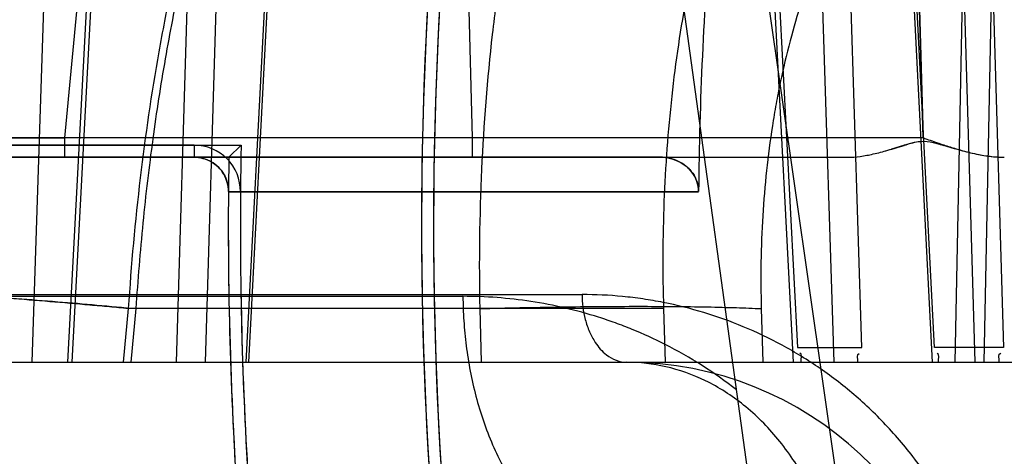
# Model space of a CAD drawing. Header units: millimetres. Extents: x 0 to 297, y 0 to 210.
# Tile 374 of 438: x 240.2045 to 240.2909, y 159.3557 to 159.3941. Entities that reach past the tile are written whole.
import ezdxf

# ---------------------------------------------------------------- set-up
doc = ezdxf.new("R2010")
doc.units = ezdxf.units.MM
doc.header["$LTSCALE"] = 16.335
doc.layers.get('0').update_dxf_attribs({"linetype": 'CONTINUOUS'})
for name, color, linetype in [('AXES_REF', 7, 'CONTINUOUS'), ('INTFCLR_1', 7, 'CONTINUOUS'), ('INTFCLR_144815', 7, 'CONTINUOUS'), ('INTFCLR_72935', 7, 'CONTINUOUS')]:
    doc.layers.add(name, color=color, linetype=linetype)

msp = doc.modelspace()

# ---------------------------------------------------------------- linework, layer by layer
at = {"color": 7, "linetype": 'Continuous'}
for radius in [5.8174969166, 5.817, 5.7797484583]:
    msp.add_circle((241.4979109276, 154.8339782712), radius, dxfattribs=at)
msp.add_arc((241.4979109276, 154.8339782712), 5.76, 278.2771290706, 261.7228709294, dxfattribs=at)
at = {"layer": 'AXES_REF', "color": 7, "linetype": 'Continuous'}
msp.add_arc((241.4979109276, 154.8339782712), 5.892, 113.0826660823, 66.91733391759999, dxfattribs=at)
at = {"layer": 'AXES_REF', "color": 9, "linetype": 'Continuous'}
msp.add_arc((241.4979109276, 154.8339782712), 5.3067073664, 94.4118118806, 85.5881881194, dxfattribs=at)
at = {"layer": 'INTFCLR_1', "color": 6, "linetype": 'Continuous'}
for p, q in [((240.2198254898, 159.3830362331), (240.1337224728, 159.3830362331)), ((240.2606712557, 159.3819782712), (240.0457431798, 159.3819782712)), ((240.2640518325, 159.3789536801), (240.222825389, 159.3789536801)), ((240.222825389, 159.3789536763), (240.2238833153, 159.3789450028))]:
    msp.add_line(p, q, dxfattribs=at)
at = {"layer": 'INTFCLR_1', "color": 9, "linetype": 'Continuous'}
msp.add_line((240.2198254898, 159.3830362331), (240.2198254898, 159.3819782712), dxfattribs=at)
at = {"layer": 'INTFCLR_1', "color": 6, "linetype": 'Continuous'}
for centre, radius, start, end in [((240.5857431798, 159.3759782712), 0.3459879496, 172.3704884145, 183.9851791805), ((240.5857431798, 159.3759782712), 0.3449299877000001, 172.3704828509, 183.9926675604), ((240.5857431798, 159.3759782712), 0.3217051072, 175.2251899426, 179.4664088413), ((240.2198254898, 159.3789782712), 0.0040579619, 359.5302632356, 89.9999957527), ((240.5857431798, 159.3759782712), 0.3629299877, 179.5302673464, 183.9440080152), ((240.5857431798, 159.3759782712), 0.3618720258, 179.5302673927, 183.9452897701)]:
    msp.add_arc(centre, radius, start, end, dxfattribs=at)
for points, knots in [([(240.2198254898, 159.3819782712), (240.2203333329, 159.3819782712), (240.2213741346, 159.3817064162), (240.2225321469, 159.38057586), (240.2228276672, 159.3795094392), (240.2228254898, 159.3789782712)], [0, 0, 0, 0, 0.3270301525, 0.6579467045, 1, 1, 1, 1]), ([(240.2640522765, 159.3789742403), (240.2640550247, 159.379568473), (240.2636472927, 159.38069205), (240.2623028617, 159.3817393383), (240.2612270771, 159.3819782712), (240.2606712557, 159.3819782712)], [0, 0, 0, 0, 0.359433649, 0.663803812, 1, 1, 1, 1])]:
    msp.add_open_spline(points, degree=3, knots=knots, dxfattribs=at)
at = {"layer": 'INTFCLR_144815', "color": 9, "linetype": 'Continuous'}
for p, q in [((240.3158517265, 159.0763019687), (240.2070448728, 159.8370621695)), ((240.312022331, 159.0380882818), (240.2574758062, 159.4333639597)), ((240.278369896, 159.365287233), (240.276324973, 159.4292036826)), ((240.2738744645, 159.4277153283), (240.2759106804, 159.3639782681)), ((240.2877279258, 159.4255483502), (240.2865279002, 159.3639782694)), ((240.2902753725, 159.4254855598), (240.2890732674, 159.3639782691)), ((240.2274318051, 159.4234938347), (240.224342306, 159.3639782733)), ((240.2276821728, 159.4234310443), (240.2245985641, 159.363978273)), ((240.2182816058, 159.3639782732), (240.2199711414, 159.4205578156)), ((240.2208248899, 159.3639782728), (240.2225149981, 159.420495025)), ((240.2883107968, 159.3639782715), (240.2866885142, 159.4188550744)), ((240.2892011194, 159.4189178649), (240.2907892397, 159.3652872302)), ((240.2699878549, 159.4175617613), (240.2727283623, 159.365287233)), ((240.272384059, 159.363978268), (240.2696188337, 159.416679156)), ((240.208733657, 159.3639782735), (240.2114646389, 159.4156410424)), ((240.2091224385, 159.363978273), (240.2118479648, 159.4155782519)), ((240.2820283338, 159.4126171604), (240.2845348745, 159.3639782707)), ((240.2847490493, 159.3652872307), (240.2823090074, 159.4126799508)), ((240.2070471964, 159.4089171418), (240.2055957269, 159.3639782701)), ((240.2103456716, 159.4037465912), (240.2084521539, 159.383684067)), ((240.2436510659, 159.4037464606), (240.2442047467, 159.383684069)), ((240.1609343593, 159.3835951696), (240.2084528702, 159.3836840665)), ((240.2084528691, 159.3836840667), (240.1614504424, 159.3835869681)), ((240.2084528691, 159.3836840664), (240.2084528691, 159.3819782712)), ((240.2442047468, 159.3836840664), (240.2084528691, 159.3836840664)), ((240.2837468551, 159.3836840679), (240.2442047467, 159.3836840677)), ((240.2442047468, 159.3836840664), (240.2442047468, 159.3819782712)), ((240.0475431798, 159.3819782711), (240.2771192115, 159.3819782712)), ((240.0943984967, 159.3697688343), (240.2433890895, 159.3697688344)), ((240.1092277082, 159.3699259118), (240.2538300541, 159.369925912)), ((240.214048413, 159.3686885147), (240.2136014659, 159.3639782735)), ((240.2610054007, 159.3686885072), (240.2140485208, 159.3686885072)), ((240.2142946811, 159.3639782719), (240.2147419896, 159.3686885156)), ((240.2448578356, 159.368688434), (240.2449877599, 159.3639782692)), ((240.1146514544, 159.3639782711), (241.08547429, 159.3639782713))]:
    msp.add_line(p, q, dxfattribs=at)
at = {"layer": 'INTFCLR_144815', "color": 6, "linetype": 'Continuous'}
for p, q in [((240.2837468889, 159.3836840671), (240.2831569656, 159.4037468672)), ((240.2831569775, 159.4037464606), (240.2837468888, 159.3836840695)), ((240.2804346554, 159.3825338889), (240.2820641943, 159.3830221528)), ((240.2611417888, 159.3639782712), (240.2610054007, 159.3686885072)), ((240.2695503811, 159.36868857), (240.2696856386, 159.3639782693)), ((240.2727283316, 159.365287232), (240.2783698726, 159.365287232)), ((240.2907892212, 159.365287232), (240.2847490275, 159.365287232))]:
    msp.add_line(p, q, dxfattribs=at)
at = {"layer": 'INTFCLR_144815', "color": 7, "linetype": 'Continuous'}
for p, q in [((240.282947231, 159.3832722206), (240.2821035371, 159.3830341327)), ((240.284626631, 159.3832717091), (240.2854993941, 159.3830335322)), ((240.2821035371, 159.3830341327), (240.2809652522, 159.3826869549))]:
    msp.add_line(p, q, dxfattribs=at)
at = {"layer": 'INTFCLR_144815', "color": 9, "linetype": 'Continuous'}
msp.add_arc((240.2577677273, 159.3339782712), 0.03, 3.9999999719, 89.99999998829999, dxfattribs=at)
for points, knots in [([(240.2147420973, 159.3686885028), (240.2149011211, 159.3711982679), (240.2152048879, 159.3749459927), (240.2157414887, 159.3798999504), (240.2163515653, 159.384714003), (240.2172549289, 159.3905605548), (240.2185716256, 159.3973605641), (240.2198637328, 159.4028439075), (240.2208725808, 159.4065739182), (240.2214720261, 159.4086492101), (240.2223703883, 159.4116299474), (240.2237942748, 159.4159073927), (240.2259040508, 159.4213181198), (240.227825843, 159.4255444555), (240.2292558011, 159.4283404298), (240.230083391, 159.4298668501), (240.2313033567, 159.4320317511), (240.2331863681, 159.4350767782), (240.2366692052, 159.4398899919), (240.2400441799, 159.4435739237), (240.2431455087, 159.4462326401), (240.2450389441, 159.447703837), (240.2464869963, 159.4486779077), (240.2474281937, 159.4492488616)], [0, 0, 0, 0, 0.0839822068, 0.1255314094, 0.166399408, 0.2460266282, 0.3230456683, 0.3976498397, 0.43409919, 0.4520761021, 0.4697861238, 0.5380636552, 0.6025619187, 0.6636457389, 0.6930137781, 0.7074212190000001, 0.7216279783, 0.7760004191, 0.8268564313, 0.9199491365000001, 0.9418203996, 0.9632373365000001, 1, 1, 1, 1]), ([(240.2650824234, 159.442912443), (240.2635363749, 159.4413056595), (240.261328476, 159.4386132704), (240.2590222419, 159.4351492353), (240.257685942, 159.4329076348), (240.2556275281, 159.4291807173), (240.2535116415, 159.4244992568), (240.2517225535, 159.4195550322), (240.2507432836, 159.41650211), (240.2492913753, 159.4115749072), (240.2478963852, 159.4055547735), (240.2468365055, 159.3993566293), (240.2463059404, 159.395627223), (240.2455853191, 159.3897949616), (240.2448851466, 159.3808090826), (240.2447828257, 159.3727676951), (240.2448578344, 159.3686885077)], [0, 0, 0, 0, 0.0850352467, 0.1321993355, 0.1586374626, 0.184533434, 0.2945491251, 0.3540148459, 0.3850058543, 0.4168022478, 0.5498956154, 0.6203095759, 0.6565717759, 0.6935412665, 0.8444107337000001, 1, 1, 1, 1]), ([(240.2360122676, 159.4397692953), (240.2354091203, 159.4390363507), (240.2344569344, 159.4378147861), (240.2331970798, 159.4360597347), (240.2313445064, 159.4333151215), (240.2297181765, 159.4305564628), (240.2271915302, 159.4257595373), (240.2255041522, 159.422040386), (240.2239046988, 159.4179824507), (240.2228249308, 159.4150708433), (240.2210090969, 159.4096864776), (240.2192303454, 159.4032516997), (240.2179133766, 159.3974046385), (240.2172089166, 159.3939010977), (240.2162020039, 159.3884607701), (240.2149724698, 159.3800681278), (240.2142913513, 159.3725286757), (240.2140484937, 159.3686885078)], [0, 0, 0, 0, 0.037731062, 0.0615327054, 0.0858667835, 0.1693452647, 0.1886175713, 0.301387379, 0.3313841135, 0.3620034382, 0.4248151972, 0.5572078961, 0.6271273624, 0.6630327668, 0.6992546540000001, 0.8470480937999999, 1, 1, 1, 1]), ([(240.2199713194, 159.4205578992), (240.2193163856, 159.4202311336), (240.2165128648, 159.4187466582), (240.2128183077, 159.4162589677), (240.2090300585, 159.4129938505), (240.2069930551, 159.4109381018), (240.2056775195, 159.4094770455), (240.2047994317, 159.4084633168), (240.2032922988, 159.4066192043), (240.2012550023, 159.4038182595), (240.1990054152, 159.400207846), (240.1974774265, 159.3973322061), (240.1965168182, 159.3953311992), (240.1958817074, 159.3939504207), (240.1948165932, 159.3914769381), (240.1934485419, 159.3878298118), (240.1920525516, 159.3832918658), (240.1910954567, 159.3793826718), (240.1904519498, 159.3761666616), (240.1898891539, 159.372867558), (240.1895713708, 159.3703648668), (240.1894062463, 159.3686885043)], [0, 0, 0, 0, 0.0349656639, 0.1515158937, 0.2116583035, 0.2737159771, 0.2895989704, 0.3055789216, 0.337781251, 0.4033508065, 0.4708757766, 0.5408433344, 0.5587814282, 0.5769111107, 0.613445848, 0.6874148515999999, 0.7628661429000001, 0.8401335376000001, 0.8795657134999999, 0.9195289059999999, 1, 1, 1, 1]), ([(240.2823090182, 159.4126799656), (240.2819729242, 159.4122894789), (240.2813262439, 159.4115075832), (240.2794489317, 159.4090589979), (240.2774902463, 159.4059459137), (240.2758195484, 159.4026107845), (240.2749137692, 159.4005687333), (240.2735857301, 159.3973075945), (240.2722997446, 159.3932942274), (240.2713234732, 159.3891394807), (240.2708380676, 159.3866496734), (240.2701829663, 159.3827701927), (240.2695504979, 159.3767789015), (240.2694724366, 159.3714073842), (240.269550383, 159.3686885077)], [0, 0, 0, 0, 0.0330260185, 0.0650214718, 0.1977633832, 0.2678561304, 0.3040333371, 0.3409350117, 0.4935538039, 0.5734544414, 0.6144424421, 0.6561400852, 0.8256420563, 1, 1, 1, 1]), ([(240.2140484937, 159.3686885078), (240.2134959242, 159.3687408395), (240.2123751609, 159.3688453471), (240.2100811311, 159.3690524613), (240.2059365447, 159.3694071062), (240.2011960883, 159.3697654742), (240.1965457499, 159.3700543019), (240.1933418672, 159.3702182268), (240.1904988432, 159.3703230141), (240.1881244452, 159.3703631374), (240.1864784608, 159.3703443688), (240.1854549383, 159.3702829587), (240.1849178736, 159.3702322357), (240.1845311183, 159.3701544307), (240.1842938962, 159.3700938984), (240.1841488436, 159.3699529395), (240.1842708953, 159.3697963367), (240.1844763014, 159.3696972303), (240.1848015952, 159.3695633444), (240.1852355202, 159.3694310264), (240.1860061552, 159.3692254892), (240.1871718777, 159.3689721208), (240.1881614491, 159.3687852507), (240.1887017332, 159.3686885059)], [0, 0, 0, 0, 0.0479129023, 0.0971672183, 0.1988326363, 0.4069923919, 0.5075252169, 0.6010316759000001, 0.6839158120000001, 0.7530992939, 0.8060063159, 0.8259868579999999, 0.8415409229, 0.85266775, 0.8596520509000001, 0.8633462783, 0.8670826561, 0.8738036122, 0.8838427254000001, 0.8970247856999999, 0.9130811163, 0.9526192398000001, 1, 1, 1, 1]), ([(240.1894062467, 159.3686885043), (240.1888651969, 159.3687853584), (240.1878740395, 159.3689724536), (240.1867063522, 159.3692261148), (240.1859340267, 159.3694318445), (240.1854989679, 159.369564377), (240.1851722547, 159.369698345), (240.1849663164, 159.3697977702), (240.184842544, 159.3699537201), (240.1849860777, 159.370095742), (240.1852230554, 159.3701560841), (240.1856087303, 159.3702341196), (240.1861452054, 159.3702848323), (240.187167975, 159.3703463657), (240.1888134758, 159.3703651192), (240.1911876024, 159.3703249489), (240.1940308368, 159.3702200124), (240.1972352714, 159.3700558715), (240.2018866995, 159.3697666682), (240.2077509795, 159.3693229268), (240.212448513, 159.3689058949), (240.2147420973, 159.3686885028)], [0, 0, 0, 0, 0.0474327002, 0.08702920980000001, 0.1031164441, 0.1163299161, 0.1264001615, 0.1331502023, 0.136904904, 0.1405827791, 0.1475406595, 0.1586407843, 0.1741697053, 0.1941272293, 0.2469955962, 0.3161509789, 0.3990162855, 0.4925111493, 0.5930368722, 0.8011854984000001, 1, 1, 1, 1]), ([(240.2433890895, 159.3697688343), (240.2433911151, 159.3694137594), (240.2434056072, 159.3686979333), (240.2434774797, 159.3672480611), (240.2436519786, 159.3654090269), (240.2440033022, 159.3631934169), (240.2446689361, 159.3602587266), (240.2458609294, 159.3567461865), (240.2478608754, 159.3529592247), (240.2503357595, 159.3498493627), (240.2531421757, 159.3475909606), (240.2560971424, 159.3462667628), (240.2581206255, 159.3459782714), (240.2590769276, 159.3459782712)], [0, 0, 0, 0, 0.0340774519, 0.0687006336, 0.1393008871, 0.2112464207, 0.2838353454, 0.4279363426, 0.5658356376, 0.6928549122, 0.8067642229, 0.908222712, 1, 1, 1, 1]), ([(240.2673860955, 159.361546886), (240.2654380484, 159.3630795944), (240.2624281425, 159.3649953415), (240.2587307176, 159.3666853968), (240.2567671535, 159.367440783), (240.2538556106, 159.3684272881), (240.2494124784, 159.3694643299), (240.245383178, 159.369767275), (240.2433890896, 159.3697688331)], [0, 0, 0, 0, 0.2880499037, 0.4110753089, 0.4721245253, 0.5324505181, 0.7682691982, 1, 1, 1, 1]), ([(240.2538300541, 159.369925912), (240.2538342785, 159.3691883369), (240.253973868, 159.3680680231), (240.254451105, 159.3666702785), (240.255025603, 159.3655891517), (240.255997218, 159.3644494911), (240.2571282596, 159.3639782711), (240.257767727, 159.3639782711)], [0, 0, 0, 0, 0.2842053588, 0.4289523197, 0.5674313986, 0.7536019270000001, 1, 1, 1, 1]), ([(240.2881584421, 159.3459782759), (240.2880153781, 159.3463762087), (240.2875997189, 159.3474708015), (240.2868345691, 159.3492223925), (240.2854955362, 159.3518293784), (240.2839424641, 159.3542776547), (240.28220131, 159.3565411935), (240.2803808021, 159.3586437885), (240.2779344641, 159.361018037), (240.275278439, 159.3630789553), (240.2730714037, 159.3645148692), (240.2708542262, 159.3657973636), (240.2669262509, 159.3676753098), (240.262770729, 159.3689340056), (240.2591769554, 159.3695510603), (240.2568042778, 159.3698395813), (240.25501714, 159.3699244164), (240.2538300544, 159.369925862)], [0, 0, 0, 0, 0.0284645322, 0.0787984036, 0.1285671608, 0.2256500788, 0.273394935, 0.320708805, 0.412764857, 0.5023490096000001, 0.5465190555, 0.5899295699, 0.6746804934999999, 0.8391693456, 0.8798035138, 0.9200937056, 1, 1, 1, 1]), ([(240.2448578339, 159.3686885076), (240.246032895, 159.3687208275), (240.2483919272, 159.3687783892), (240.2519180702, 159.3688425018), (240.2553916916, 159.3688822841), (240.2596922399, 159.3689002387), (240.2636734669, 159.3688716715), (240.2672555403, 159.3687839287), (240.2688265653, 159.368723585), (240.269550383, 159.3686885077)], [0, 0, 0, 0, 0.1427902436, 0.2866379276, 0.4283935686, 0.5647589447, 0.8090350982, 0.9119737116, 1, 1, 1, 1]), ([(240.2768070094, 159.3408185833), (240.2767672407, 159.3422470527), (240.2764789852, 159.3451632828), (240.2753935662, 159.3494714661), (240.2736061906, 159.3535982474), (240.2711549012, 159.3572811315), (240.2681568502, 159.3602863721), (240.2647939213, 159.3624495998), (240.2612870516, 159.363706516), (240.2589088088, 159.3639782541), (240.2577678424, 159.3639782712)], [0, 0, 0, 0, 0.1297853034, 0.2650928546, 0.4019477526, 0.5362419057, 0.6645323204, 0.7847508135, 0.8963762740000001, 1, 1, 1, 1])]:
    msp.add_open_spline(points, degree=3, knots=knots, dxfattribs=at)
at = {"layer": 'INTFCLR_144815', "color": 6, "linetype": 'Continuous'}
for points, knots in [([(240.2610054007, 159.3686885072), (240.2609599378, 159.3702589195), (240.2609206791, 159.3733932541), (240.2610191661, 159.3780786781), (240.2612767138, 159.3827227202), (240.2616944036, 159.387310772), (240.2622732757, 159.3918300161), (240.2630154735, 159.3962716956), (240.2639229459, 159.4006218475), (240.2649995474, 159.4048744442), (240.2662498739, 159.4090208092), (240.2676805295, 159.4130551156), (240.2687638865, 159.4156768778), (240.2693372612, 159.4169635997)], [0, 0, 0, 0, 0.09544020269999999, 0.1903798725, 0.2846433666, 0.3779344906, 0.4701898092, 0.5613594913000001, 0.6514315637, 0.7400675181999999, 0.8277651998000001, 0.9144240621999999, 1, 1, 1, 1]), ([(240.2837468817, 159.3836840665), (240.2841592, 159.3835381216), (240.2849418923, 159.3832581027), (240.2860682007, 159.3828872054), (240.2870888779, 159.3825817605), (240.2880119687, 159.3823456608), (240.2888417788, 159.3821729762), (240.2897765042, 159.3820272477), (240.2904415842, 159.3819782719), (240.2908571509, 159.3819782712)], [0, 0, 0, 0, 0.1786388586, 0.3394965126, 0.4842572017, 0.6136897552, 0.7285313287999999, 0.8302725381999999, 1, 1, 1, 1]), ([(240.2854993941, 159.3830335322), (240.2860081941, 159.3828857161), (240.286975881, 159.3825963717), (240.2883766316, 159.3822525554), (240.28965581, 159.3820341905), (240.2904723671, 159.3819782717), (240.2908571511, 159.381978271)], [0, 0, 0, 0, 0.2901361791, 0.5530269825, 0.7892940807, 1, 1, 1, 1])]:
    msp.add_open_spline(points, degree=3, knots=knots, dxfattribs=at)
at = {"layer": 'INTFCLR_144815', "color": 7, "linetype": 'Continuous'}
for points, knots in [([(240.2821035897, 159.3830341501), (240.2824991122, 159.3831594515), (240.2832296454, 159.3834031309), (240.2844233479, 159.3833747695), (240.285147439, 159.3831396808), (240.2855404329, 159.383021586)], [0, 0, 0, 0, 0.353962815, 0.6499117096, 1, 1, 1, 1]), ([(240.2771192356, 159.3819782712), (240.2774867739, 159.3819782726), (240.2782425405, 159.3820383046), (240.2794175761, 159.3822595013), (240.2807105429, 159.3826018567), (240.2816166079, 159.3828833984), (240.2821035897, 159.3830341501)], [0, 0, 0, 0, 0.2156589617, 0.4433020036, 0.7008774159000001, 1, 1, 1, 1])]:
    msp.add_open_spline(points, degree=3, knots=knots, dxfattribs=at)
for points in [[(240.2821034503, 159.3830345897), (240.2820903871, 159.383030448), (240.2820773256, 159.3830263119), (240.2820642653, 159.3830221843)], [(240.2855403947, 159.3830215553), (240.2855267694, 159.3830256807), (240.2855131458, 159.3830298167), (240.2854995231, 159.3830339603)]]:
    msp.add_open_spline(points, degree=3, dxfattribs=at)
at = {"layer": 'INTFCLR_144815', "color": 6, "linetype": 'Continuous'}
for points in [[(240.2730489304, 159.3639782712), (240.2730177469, 159.3642446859), (240.2732005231, 159.3647744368), (240.2729322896, 159.3647744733)], [(240.2780011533, 159.3639782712), (240.2780393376, 159.3642340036), (240.2778791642, 159.3647418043), (240.2781377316, 159.3647418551)], [(240.2850949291, 159.3639782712), (240.2850624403, 159.364233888), (240.2852321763, 159.3647418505), (240.2849745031, 159.3647418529)], [(240.2903970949, 159.3639782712), (240.2904392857, 159.364245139), (240.2902787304, 159.3647744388), (240.2905489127, 159.3647744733)]]:
    msp.add_open_spline(points, degree=3, dxfattribs=at)
at = {"layer": 'INTFCLR_72935', "color": 6, "linetype": 'Continuous'}
for p, q in [((240.1307722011, 159.3830362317), (240.2239399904, 159.3830362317)), ((240.2228627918, 159.3819782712), (240.2239399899, 159.3830362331)), ((240.2606712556, 159.3819782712), (240.0457431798, 159.3819782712)), ((240.222825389, 159.3789536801), (240.2640518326, 159.3789536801))]:
    msp.add_line(p, q, dxfattribs=at)
for radius, start, end in [(0.3459879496, 171.9561172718, 183.9851791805), (0.3449299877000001, 172.1087359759, 183.986556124), (0.3217051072, 175.2251899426, 179.4663576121), (0.3618720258, 178.882430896, 183.9452897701), (0.3629299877, 179.0527364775, 183.9382576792)]:
    msp.add_arc((240.5857431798, 159.3759782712), radius, start, end, dxfattribs=at)
for points, knots in [([(240.2228256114, 159.3789768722), (240.2228277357, 159.3794951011), (240.2225425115, 159.3805530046), (240.2213956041, 159.3816980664), (240.220340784, 159.3819782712), (240.2198254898, 159.3819782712)], [0, 0, 0, 0, 0.3336468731, 0.6682452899, 1, 1, 1, 1]), ([(240.2606712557, 159.3819782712), (240.2612766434, 159.3819782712), (240.2624610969, 159.3816941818), (240.2637411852, 159.3805336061), (240.2640545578, 159.379466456), (240.2640522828, 159.3789745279)], [0, 0, 0, 0, 0.3659903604, 0.7025990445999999, 1, 1, 1, 1])]:
    msp.add_open_spline(points, degree=3, knots=knots, dxfattribs=at)

doc.saveas('drawing.dxf')
